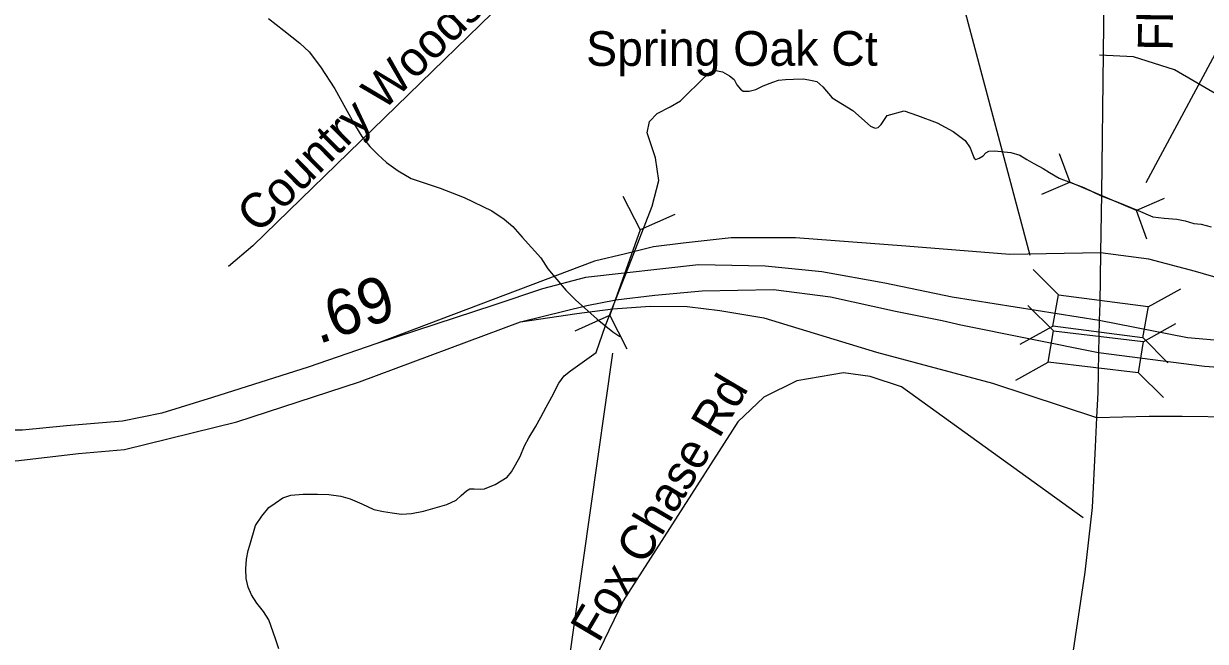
# Model space of a CAD drawing. Extents: x 1662474 to 1856135, y 779280 to 917889.
# Drawn here: x 1733635 to 1736868, y 861632 to 863323 of the extents above; entities that cross this region are included whole.
import ezdxf

# ---------------------------------------------------------------- set-up
doc = ezdxf.new("R2010")
doc.units = 0
for name, color, linetype in [('Exist Hydrographic Creek Single Shore', 7, 'Continuous'), ('Exist Hydrographic Misc Water Feature', 7, 'Continuous'), ('Exist Road Non-System Type 51', 7, 'Continuous'), ('Exist Road Non-System Type 51 Label', 7, 'Continuous'), ('Exist Road Primary Interstate Ramp 1 Lane Attributed', 7, 'Continuous'), ('Exist Road Secondary Mileage Tenths English Label', 7, 'Continuous'), ('Exist Road Secondary Structure Culvert CELL', 7, 'Continuous'), ('Exist Road Secondary Structure Standard Bridge CELL', 7, 'Continuous'), ('Exist Road Secondary Structure Standard Bridge Number Label', 7, 'Continuous'), ('Exist Road Secondary Type 51 Attributed', 7, 'Continuous'), ('Exist Road Secondary Type 51 Divided Attributed', 7, 'Continuous'), ('Exist Road Secondary Type 51 Label', 7, 'Continuous'), ('Exist Vertical Profile Horizontal Axis Label Major', 7, 'Continuous')]:
    doc.layers.add(name, color=color, linetype=linetype)

msp = doc.modelspace()

# ---------------------------------------------------------------- linework, layer by layer
at = {"layer": 'Exist Hydrographic Creek Single Shore'}
for points in [[(1735226.4, 862495.9), (1735291.4, 862660.4), (1735354.1, 862822.9), (1735372.5, 862892.8), (1735363.4, 862955.2), (1735340.8, 863023.4), (1735347.6, 863054.7), (1735367.8, 863077), (1735403.8, 863094.8), (1735432.1, 863111.4), (1735500.6, 863178.8), (1735513.2, 863189.3), (1735529, 863193.8), (1735546.8, 863190.4), (1735566.5, 863179.6), (1735578.6, 863169.4), (1735586.1, 863155.4), (1735596.1, 863143.1), (1735603.2, 863138.1), (1735620, 863138.1), (1735638.4, 863142.6), (1735658.4, 863152.1), (1735685.1, 863162.6), (1735700.1, 863167.5), (1735719.2, 863169.9), (1735741.2, 863170.4), (1735768.4, 863171.8), (1735792.2, 863167), (1735805.4, 863163.9), (1735821.4, 863149.4), (1735847.1, 863119.2), (1735904, 863084.9), (1735952, 863042.3), (1735964.4, 863036.8), (1735973.2, 863038.4), (1735981.1, 863046.2), (1735997.2, 863071.4), (1736044.1, 863083.6), (1736080.9, 863070.7), (1736134.8, 863051.2), (1736178, 863027.4), (1736211.1, 863002.2), (1736225, 862982.8), (1736229.8, 862967.8), (1736235.2, 862953.9), (1736240.2, 862950.8), (1736249.6, 862954.4), (1736260.5, 862960.9), (1736267.5, 862968.8), (1736275.9, 862973.8), (1736290.9, 862974.4), (1736336.2, 862969.4), (1736360.6, 862962.1), (1736380.1, 862950.4), (1736398.9, 862939.5), (1736424.3, 862925.8), (1736441.7, 862914.8), (1736467.9, 862899.5), (1736499.6, 862888.1), (1736535.5, 862873.6), (1736583, 862851.2), (1736628.6, 862834.2), (1736684, 862811.4), (1736724.8, 862794.1), (1736755.5, 862790.1), (1736789.9, 862787.2), (1736812.9, 862782.5), (1736837.1, 862775.9), (1736856.5, 862773.8), (1736884, 862766.2)], [(1734333.1, 861611.6), (1734323.8, 861638.2), (1734305.9, 861690.4), (1734291.5, 861713.5), (1734273.1, 861736.3), (1734258.1, 861758.9), (1734249.5, 861780.4), (1734243.6, 861803.8), (1734242.4, 861830.6), (1734244.8, 861856.8), (1734249.2, 861880.7), (1734253.6, 861894.6), (1734269.6, 861949.2), (1734286.5, 861974.6), (1734305.9, 861998), (1734323.2, 862010.3), (1734344, 862024.2), (1734365.5, 862032.1), (1734399.6, 862035), (1734438.4, 862035), (1734470.2, 862033.7), (1734503, 862028.7), (1734528.2, 862021.6), (1734560.5, 862007.7), (1734593.2, 861993), (1734619, 861987), (1734642.9, 861983.1), (1734669.1, 861979.6), (1734696.4, 861981.2), (1734728.5, 861988), (1734792.8, 862006.4), (1734817.8, 862018.4), (1734831.9, 862031.3), (1734846.2, 862043.9), (1734855.2, 862048.9), (1734867.5, 862049.2), (1734884.1, 862048.1), (1734895.6, 862048.9), (1734924.8, 862061), (1734958.1, 862080.7), (1734969.9, 862095.4), (1734981, 862115.3), (1734993, 862138.1), (1735004.9, 862166.8), (1735017.4, 862188.6), (1735035, 862218.8), (1735050, 862245.2), (1735064.6, 862272.5), (1735079.6, 862301.4), (1735099.6, 862338.1), (1735113.8, 862358.4), (1735131.4, 862371.8), (1735200.9, 862421.9), (1735226.4, 862495.9)]]:
    msp.add_lwpolyline(points, dxfattribs=at)
at = {"layer": 'Exist Hydrographic Misc Water Feature'}
msp.add_lwpolyline([(1734304.9, 863336.8), (1734346.7, 863303.9), (1734390.2, 863269.4), (1734415.6, 863245.1), (1734447.2, 863204.3), (1734486.6, 863144.4), (1734515.5, 863091.3), (1734542.7, 863041.5), (1734560.4, 863013.2), (1734582.1, 862986.5), (1734603.9, 862964.7), (1734627.4, 862942), (1734659.4, 862919.2), (1734694.7, 862898.8), (1734738.8, 862884), (1734774.7, 862871.8), (1734840.3, 862846.7), (1734915.7, 862809.9), (1734949.6, 862787), (1734973.2, 862766.8), (1734998.8, 862738.4), (1735050, 862681.6), (1735069.5, 862651.7), (1735118.7, 862593.1), (1735144.6, 862566.4), (1735203.8, 862513.4), (1735247.1, 862478.9), (1735265.8, 862466.2)], dxfattribs=at)
at = {"layer": 'Exist Road Non-System Type 51'}
for points in [[(1735151.2, 863538.6), (1734982.5, 863416.1), (1734262, 862714), (1734195.4, 862657.6)], [(1736916.5, 863118.2), (1736783.8, 863196.1), (1736671.6, 863231.5), (1736578.2, 863235.8)], [(1736533.6, 861969.4), (1736037.1, 862328.4), (1735951.2, 862356.8), (1735877.8, 862366.8), (1735750.4, 862344.9), (1735659.9, 862300.4), (1735589.1, 862232.6), (1735275.1, 861742.7), (1735210.1, 861608.5), (1735170.9, 861482.5), (1735083.6, 860957.9)]]:
    msp.add_lwpolyline(points, dxfattribs=at)
at = {"layer": 'Exist Road Primary Interstate Ramp 1 Lane Attributed'}
for points in [[(1736581.6, 862695.4), (1736332.8, 862691), (1736048.7, 862713.6), (1735746.8, 862736.2), (1735570.9, 862736.2), (1735439.8, 862721.7), (1735357.9, 862711.5), (1735281.9, 862692.5), (1735197.1, 862672), (1734601.1, 862447.4)], [(1737617, 862455.7), (1737420.5, 862501.4), (1737085.6, 862572.8), (1736841.1, 862644.3), (1736713.1, 862678.1), (1736581.6, 862695.4)], [(1734994, 862506.4), (1735148.3, 862529.3), (1735247.3, 862541.7), (1735349, 862549.2), (1735450.4, 862548.3), (1735540, 862537.4), (1735660.2, 862516.8), (1735968.8, 862423.2), (1736286.1, 862338.5), (1736570.6, 862244.4)], [(1736570.6, 862244.4), (1736714.8, 862248.4), (1736805.2, 862248.4), (1736945.8, 862246.7), (1737126.4, 862265.5), (1737270.9, 862288.1), (1737491.4, 862331.5), (1737715.5, 862382.1)]]:
    msp.add_lwpolyline(points, dxfattribs=at)
at = {"layer": 'Exist Road Secondary Structure Culvert CELL'}
for p, q in [((1736468, 862966.9), (1736497, 862888.9)), ((1736420.6, 862855.7), (1736497, 862888.9)), ((1736679.5, 862811.1), (1736497, 862888.9)), ((1735274, 862850.6), (1735321.4, 862757.9)), ((1736755.8, 862844.3), (1736679.5, 862811.1)), ((1735416.5, 862800.1), (1735321.4, 862757.9)), ((1736708.5, 862733), (1736679.5, 862811.1)), ((1735321.4, 862757.9), (1735238.7, 862524.1)), ((1735143.5, 862481.9), (1735238.7, 862524.1)), ((1735286, 862431.4), (1735238.7, 862524.1))]:
    msp.add_line(p, q, dxfattribs=at)
at = {"layer": 'Exist Road Secondary Structure Standard Bridge CELL'}
for p, q in [((1736397.1, 862649.4), (1736466, 862579.8)), ((1736711.4, 862547.5), (1736801.1, 862596.4)), ((1736382.6, 862550.8), (1736452.3, 862481.8)), ((1736361.3, 862445.1), (1736450.9, 862494.1)), ((1736698.1, 862451.7), (1736787.1, 862501.5)), ((1736696.7, 862463.7), (1736765.5, 862394.1)), ((1736349.3, 862346.2), (1736438.3, 862396)), ((1736684.4, 862367.8), (1736754.1, 862298.8))]:
    msp.add_line(p, q, dxfattribs=at)
for points in [[(1736466, 862579.8), (1736711.5, 862547.9), (1736696.4, 862462.1), (1736450.9, 862494.1)], [(1736452.3, 862481.8), (1736698.2, 862452.1), (1736684.2, 862366.3), (1736438.3, 862396)]]:
    msp.add_lwpolyline(points, close=True, dxfattribs=at)
at = {"layer": 'Exist Road Secondary Structure Standard Bridge Number Label'}
msp.add_line((1736388.7, 862687.7), (1735900.3, 864526.1), dxfattribs=at)
at = {"layer": 'Exist Road Secondary Type 51 Attributed'}
for points in [[(1736061.6, 865271.2), (1736249.7, 865126.7), (1736399.8, 864996.9), (1736479.3, 864918.7), (1736540, 864849.6), (1736585.5, 864779.1), (1736608.9, 864718.8), (1736618.2, 864644.8), (1736624.8, 864528.6), (1736622.5, 864316.5), (1736615.9, 864070.6), (1736603, 863812.5), (1736591.3, 863474.6), (1736588.8, 863241.9), (1736583.8, 862856.8), (1736581.6, 862695.4)], [(1736581.6, 862695.4), (1736579.3, 862557.7), (1736577.9, 862509.9)], [(1736577.9, 862509.9), (1736575.7, 862422.1)], [(1736575.7, 862422.1), (1736574.1, 862313.1), (1736570.6, 862244.4)], [(1736570.6, 862244.4), (1736566.6, 862164.4), (1736558.2, 861997.8), (1736538.5, 861821.4), (1736500.2, 861564.5)]]:
    msp.add_lwpolyline(points, dxfattribs=at)
at = {"layer": 'Exist Road Secondary Type 51 Divided Attributed'}
for points in [[(1734601.1, 862447.4), (1734413.5, 862382.5), (1734151.2, 862298.9), (1734012.7, 862256.6), (1733905.1, 862234.1), (1733752.4, 862221.5), (1733631.5, 862209.7), (1733559.9, 862209.3), (1733364.9, 862230.8), (1733176.5, 862264.7), (1732976.1, 862321.4), (1732621.7, 862458.5), (1731942.7, 862713.5)], [(1731917.3, 862640.4), (1732546, 862396.7), (1732944.6, 862252.8), (1733160.3, 862190.4), (1733341.8, 862145.9), (1733613.5, 862125.6), (1733784.6, 862146.3), (1733910.6, 862157.2), (1734218.5, 862232.9), (1734553.3, 862342.4), (1734994, 862506.4)], [(1736577.9, 862509.9), (1736175, 862574.1), (1735991.3, 862612.3), (1735818.4, 862643), (1735664.1, 862658.5), (1735481.4, 862662.4), (1735171.9, 862627.3), (1735054.9, 862596.6), (1734921.2, 862552), (1734601.1, 862447.4)], [(1734994, 862506.4), (1735176.1, 862550.9), (1735255.1, 862566.4), (1735361.8, 862579.7), (1735491.8, 862591.6), (1735686.9, 862594.9), (1735842.7, 862574.5), (1736020.5, 862535.9), (1736148.3, 862509.9), (1736199.3, 862498.1), (1736575.7, 862422.1)], [(1737617, 862455.7), (1737425, 862438.5), (1737072.2, 862440.7), (1736819.3, 862462.9), (1736577.9, 862509.9)], [(1736575.7, 862422.1), (1736865.9, 862385.3), (1737053.4, 862370.9), (1737474.1, 862365.9), (1737715.5, 862382.1)]]:
    msp.add_lwpolyline(points, dxfattribs=at)
at = {"layer": 'Exist Vertical Profile Horizontal Axis Label Major'}
for p, q in [((1736706.1, 862887.9), (1737678.3, 864697.4)), ((1735245.7, 862420.2), (1734799.9, 859273.5))]:
    msp.add_line(p, q, dxfattribs=at)

# ---------------------------------------------------------------- texts
at = {"layer": 'Exist Road Non-System Type 51 Label'}
for s, rotation, p in [('Country Woods Ln', 44.5456, (1734276, 862744.9)), ('Spring Oak Ct', 0.051, (1735173.9, 863206.7)), ('Fox Chase Rd', 59.4841, (1735207.9, 861624.9))]:
    msp.add_text(s, height=95, rotation=rotation, dxfattribs=at).set_placement(p)
at = {"layer": 'Exist Road Secondary Mileage Tenths English Label'}
msp.add_text('.69', height=125, rotation=19.2285, dxfattribs=at).set_placement((1734441.5, 862444.4))
at = {"layer": 'Exist Road Secondary Type 51 Label'}
msp.add_text('Fleming Rd', height=95, rotation=89.2463, dxfattribs=at).set_placement((1736778.2, 863247.6))

doc.saveas('drawing.dxf')
